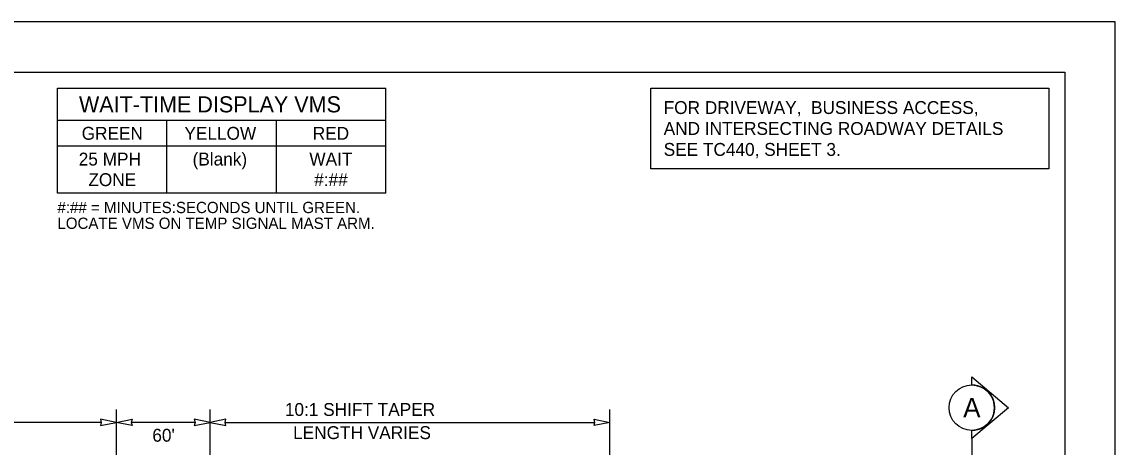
# Model space of a CAD drawing. Extents: x 99982 to 100176, y 99905 to 100011.
# Drawn here: x 100009.27 to 100016.06, y 99948.05 to 99950.69 of the extents above; entities that cross this region are included whole.
import ezdxf

# ---------------------------------------------------------------- set-up
doc = ezdxf.new("R2010")
doc.units = 0
for name, color, linetype in [('SH_GI_PlotLimits', 7, 'Continuous'), ('SH_GI_SheetBorder', 7, 'Continuous'), ('SH_TI_Tables', 7, 'Continuous'), ('SH_TI_WZSectionCut', 7, 'Continuous'), ('TR_WZ_PortableChangeMessageSign', 7, 'Continuous'), ('TR_WZ_WorkZoneDetails', 7, 'Continuous'), ('TR_WZ_WorkZoneTextCurrent', 7, 'Continuous')]:
    doc.layers.add(name, color=color, linetype=linetype)

msp = doc.modelspace()

# ---------------------------------------------------------------- linework, layer by layer
at = {"layer": 'SH_GI_PlotLimits'}
msp.add_lwpolyline([(99999.0625, 99939.6875), (100016.0625, 99939.6875), (100016.0625, 99950.6875), (99999.0625, 99950.6875)], close=True, dxfattribs=at)
at = {"layer": 'SH_GI_SheetBorder'}
for p, q in [((100000, 99950.375), (100015.75, 99950.375)), ((100015.75, 99950.375), (100015.75, 99940))]:
    msp.add_line(p, q, dxfattribs=at)
at = {"layer": 'SH_TI_Tables'}
msp.add_lwpolyline([(100013.1782, 99950.275), (100015.65, 99950.275), (100015.65, 99949.775), (100013.1782, 99949.775)], close=True, dxfattribs=at)
at = {"layer": 'SH_TI_WZSectionCut'}
for p, q in [((100015.1718, 99948.4317), (100015.1718, 99948.4816)), ((100015.1718, 99948.4816), (100015.4, 99948.2904)), ((100015.4, 99948.2904), (100015.1718, 99948.0993)), ((100015.1718, 99948.0993), (100015.1718, 99948.1492)), ((100015.1718, 99948.0993), (100015.1718, 99946.0193))]:
    msp.add_line(p, q, dxfattribs=at)
msp.add_circle((100015.1718, 99948.2904), 0.1412, dxfattribs=at)
msp.add_arc((100015.1718, 99948.2904), 0.1412, 269.99779, 90.00221, dxfattribs=at)
at = {"layer": 'TR_WZ_PortableChangeMessageSign'}
for p, q in [((100009.4922, 99950.275), (100011.5322, 99950.275)), ((100009.4922, 99949.6227), (100009.4922, 99950.275)), ((100011.5322, 99949.6227), (100011.5322, 99950.275)), ((100011.5322, 99950.075), (100009.4922, 99950.075)), ((100010.1722, 99949.6227), (100010.1722, 99950.075)), ((100010.8522, 99949.6227), (100010.8522, 99950.075)), ((100010.1722, 99949.915), (100009.4922, 99949.915)), ((100010.8522, 99949.915), (100010.1722, 99949.915)), ((100011.5322, 99949.915), (100010.8522, 99949.915)), ((100011.5322, 99949.6227), (100009.4922, 99949.6227))]:
    msp.add_line(p, q, dxfattribs=at)
at = {"layer": 'TR_WZ_WorkZoneDetails'}
for p, q in [((100009.8576, 99948.2793), (100009.8576, 99946.9093)), ((100010.4406, 99947.5393), (100010.4406, 99948.2793)), ((100012.9246, 99946.5193), (100012.9246, 99948.2793)), ((100009.7638, 99948.1993), (100008.1013, 99948.1993)), ((100010.3469, 99948.1993), (100009.9513, 99948.1993)), ((100010.5343, 99948.1993), (100012.8309, 99948.1993))]:
    msp.add_line(p, q, dxfattribs=at)
for points in [[(100009.8576, 99948.1993), (100009.7593, 99948.2186), (100009.7638, 99948.1993), (100009.7593, 99948.18)], [(100009.8576, 99948.1993), (100009.9558, 99948.2186), (100009.9513, 99948.1993), (100009.9558, 99948.18)], [(100010.4406, 99948.1993), (100010.3423, 99948.2186), (100010.3469, 99948.1993), (100010.3423, 99948.18)], [(100010.4406, 99948.1993), (100010.5389, 99948.18), (100010.5343, 99948.1993), (100010.5389, 99948.2186)], [(100012.9246, 99948.1993), (100012.8263, 99948.18), (100012.8309, 99948.1993), (100012.8263, 99948.2186)]]:
    msp.add_lwpolyline(points, close=True, dxfattribs=at)

# ---------------------------------------------------------------- texts
at = {"layer": 'SH_TI_Tables'}
for s, p in [('FOR DRIVEWAY,  BUSINESS ACCESS, ', (100013.2582, 99950.115)), ('AND INTERSECTING ROADWAY DETAILS', (100013.2582, 99949.985)), ('SEE TC440, SHEET 3.', (100013.2582, 99949.855))]:
    msp.add_text(s, height=0.08, rotation=360, dxfattribs=at).set_placement(p)
at = {"layer": 'SH_TI_WZSectionCut'}
msp.add_text('A', height=0.12, rotation=359.99005, dxfattribs=at).set_placement((100015.1189, 99948.2313))
at = {"layer": 'TR_WZ_PortableChangeMessageSign'}
for s, height, p in [('WAIT-TIME DISPLAY VMS', 0.1, (100009.6261, 99950.125)), ('GREEN', 0.08, (100009.6428, 99949.955)), ('YELLOW', 0.08, (100010.2813, 99949.955)), ('RED', 0.08, (100011.0783, 99949.955)), ('25 MPH', 0.08, (100009.6246, 99949.795)), ('(Blank)', 0.08, (100010.3319, 99949.795)), ('WAIT', 0.08, (100011.0572, 99949.795)), ('ZONE', 0.08, (100009.6844, 99949.667)), ('#:##', 0.08, (100011.0873, 99949.667)), ('#:## = MINUTES:SECONDS UNTIL GREEN.', 0.07, (100009.4922, 99949.4993)), ('LOCATE VMS ON TEMP SIGNAL MAST ARM.', 0.07, (100009.4922, 99949.4013))]:
    msp.add_text(s, height=height, rotation=360, dxfattribs=at).set_placement(p)
at = {"layer": 'TR_WZ_WorkZoneTextCurrent'}
for s, p in [('10:1 SHIFT TAPER', (100010.9051, 99948.2393)), ("60'", (100010.0819, 99948.0791)), ('LENGTH VARIES', (100010.9564, 99948.0953))]:
    msp.add_text(s, height=0.08, dxfattribs=at).set_placement(p)

doc.saveas('drawing.dxf')
